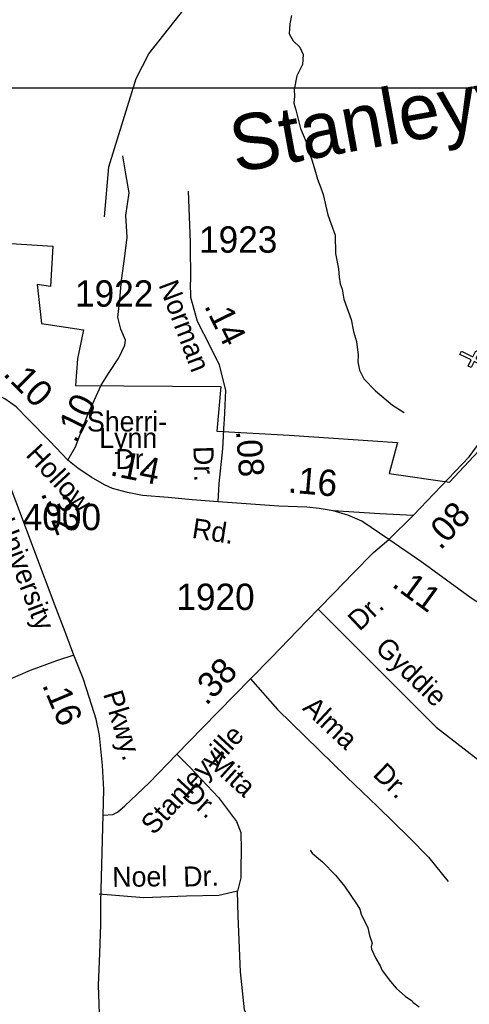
# Model space of a CAD drawing. Extents: x 1547597 to 1699558, y 810033 to 920809.
# Drawn here: x 1622289 to 1624425, y 891858 to 896535 of the extents above; entities that cross this region are included whole.
import ezdxf

# ---------------------------------------------------------------- set-up
doc = ezdxf.new("R2010")
doc.units = 0
for name, color, linetype in [('Exist Boundary Political City Limit New', 7, 'Continuous'), ('Exist Civil Demographics City Label', 7, 'Continuous'), ('Exist Cultural Church CELL', 7, 'Continuous'), ('Exist Hydrographic Creek Single Shore', 7, 'Continuous'), ('Exist Hydrographic Misc Water Feature', 7, 'Continuous'), ('Exist Road Non-System Type 51', 7, 'Continuous'), ('Exist Road Non-System Type 51 Label', 7, 'Continuous'), ('Exist Road Primary NC Attributed', 7, 'Continuous'), ('Exist Road Primary NC Label', 7, 'Continuous'), ('Exist Road Primary NC Service Mileage Hundredths English Label', 7, 'Continuous'), ('Exist Road Secondary Mileage Hundredths English Label', 7, 'Continuous'), ('Exist Road Secondary Type 41 Attributed', 7, 'Continuous'), ('Exist Road Secondary Type 51 Attributed', 7, 'Continuous'), ('Exist Road Secondary Type 51 Label', 7, 'Continuous'), ('Exist Road Secondary Type 51 Number Label', 7, 'Continuous'), ('Map Preparation Boundary City Limit Buffer Line', 7, 'Continuous'), ('Prop DSN Text', 7, 'Continuous')]:
    doc.layers.add(name, color=color, linetype=linetype)

msp = doc.modelspace()

# ---------------------------------------------------------------- linework, layer by layer
at = {"layer": 'Exist Boundary Political City Limit New'}
msp.add_lwpolyline([(1618848.6, 895447.7), (1619751.1, 895595.5), (1619431.1, 895234.3), (1620300.8, 895447.7), (1620604.3, 895480.6), (1621104.8, 895521.6), (1621487.4, 895539.3), (1621979.6, 895424.3), (1622073.7, 895483.5), (1622446.3, 895458.9), (1622436.5, 895267.6), (1622372.7, 895277.4), (1622392.3, 895091), (1622593.3, 895061.6), (1622563.9, 894924.2), (1622554.1, 894796.7), (1623245.2, 894791.8), (1623225.6, 894580.9), (1623568.7, 894561.2), (1624083.4, 894526.9), (1624044.1, 894379.7), (1624330.9, 894337.9), (1624468.2, 894485.1)], dxfattribs=at)
at = {"layer": 'Exist Cultural Church CELL'}
msp.add_lwpolyline([(1624491.1, 894826.2), (1624516.5, 894877.2), (1624448.3, 894911.2), (1624434, 894882.6), (1624419.8, 894889.7), (1624434.1, 894918.4), (1624380.3, 894945.2), (1624387.4, 894959.6), (1624441.2, 894932.7), (1624455.5, 894961.3), (1624469.8, 894954.2), (1624455.5, 894925.6), (1624523.6, 894891.5), (1624549.5, 894943), (1624644.7, 894895.5), (1624586.3, 894778.6)], close=True, dxfattribs=at)
at = {"layer": 'Exist Hydrographic Creek Single Shore'}
msp.add_lwpolyline([(1622692.8, 895599.1), (1622712.8, 895835.1), (1622842.8, 896255.9), (1622902.9, 896372.9), (1623092.4, 896612.7), (1623412.9, 896801.6), (1623534.8, 896855.8), (1623604.9, 897113.6), (1623717.1, 897311.8), (1624149.6, 897470.5), (1624181.5, 897628.9)], dxfattribs=at)
at = {"layer": 'Exist Hydrographic Misc Water Feature'}
for points in [[(1623580.6, 896555.1), (1623571.9, 896515.3), (1623569.2, 896467.3), (1623588.7, 896435), (1623620.1, 896404.5), (1623635.6, 896370.2), (1623632.8, 896322.2), (1623606, 896268.7), (1623593, 896202.9), (1623594.4, 896170.9), (1623591.9, 896138.9), (1623601.4, 896106.8), (1623623.9, 896018.4), (1623652.7, 895946), (1623660.2, 895913.9), (1623675.6, 895873.6), (1623688.9, 895833.4), (1623704, 895777.1), (1623719.4, 895736.8), (1623730.9, 895704.6), (1623753.3, 895608.2), (1623766.6, 895568), (1623787.8, 895511.7), (1623790.3, 895423.7), (1623803.1, 895351.4), (1623806.5, 895311.4), (1623812, 895279.3), (1623821.6, 895255.1), (1623828.9, 895207.1), (1623863.3, 895110.5), (1623874.4, 895054.3), (1623889.6, 895006), (1623896.5, 894941.9), (1623896, 894909.9), (1623903.4, 894869.8), (1623924.7, 894829.5), (1623979.8, 894772.6), (1624060.7, 894703.1), (1624116.1, 894668.3)], [(1623669, 892590), (1623678.8, 892575.8), (1623728.1, 892535), (1623789, 892472), (1623832.2, 892419.3), (1623892.7, 892330.2), (1623904.4, 892310), (1623912, 892285.9), (1623943, 892221.4), (1623950.4, 892185.2), (1623963.8, 892149), (1623959.5, 892133.1), (1623961.3, 892119.1), (1623980.6, 892074.8), (1624002, 892040.4), (1624011.7, 892018.2), (1624050.8, 891965.6), (1624078.3, 891935.1), (1624121.6, 891894.4), (1624153.3, 891873.8), (1624157.2, 891867.8), (1624186.8, 891845.3)]]:
    msp.add_lwpolyline(points, dxfattribs=at)
at = {"layer": 'Exist Road Non-System Type 51'}
for points in [[(1622759.9, 894927.9), (1622788.3, 894988.6), (1622791.4, 895012.9), (1622770.1, 895064.5), (1622754.9, 895122.3), (1622764, 895189.1), (1622773.2, 895295.4), (1622788.3, 895410.9), (1622800.5, 895502), (1622794.4, 895605.3), (1622809.6, 895711.7), (1622794.4, 895802.8), (1622779.2, 895887.9)], [(1623089.6, 895719.9), (1623098.8, 895477.8), (1623100.8, 895287.9)], [(1624157.9, 894180.3), (1624000, 894188), (1623779.1, 894201.2)], [(1623707.7, 893735.4), (1624267.3, 893173.6), (1624646.2, 892881.7)], [(1623386.5, 893404.6), (1623513.5, 893258.6), (1623843.7, 892936.8), (1623988.6, 892797.6), (1624140, 892650), (1624231.9, 892557), (1624324.6, 892441)], [(1623036, 893046.7), (1623098.7, 892982.5), (1623233.9, 892839.7), (1623319.2, 892726.6), (1623340.5, 892673.3), (1623341.9, 892591.8), (1623339.2, 892501.1), (1623340.5, 892458.3), (1623324.8, 892394.6)], [(1623324.8, 892394.6), (1623236.1, 892375.2), (1623082.2, 892370.9), (1622879, 892363.6), (1622667.2, 892381.3)], [(1623566.7, 891569.1), (1623518.5, 891630.3), (1623480.9, 891682.9), (1623420.8, 891728), (1623383.3, 891777.6), (1623357.7, 891831.8), (1623338.2, 892012.2), (1623327.8, 892275.8), (1623324.8, 892394.6)]]:
    msp.add_lwpolyline(points, dxfattribs=at)
at = {"layer": 'Exist Road Primary NC Attributed'}
for points in [[(1622518.5, 894443.2), (1622432.1, 894532.4), (1622328.2, 894638.9), (1622272, 894695.1), (1622219.6, 894733.2), (1622163.4, 894761.9), (1622126.5, 894770.1)], [(1623232.4, 894244.7), (1623109.4, 894254.1), (1622995.1, 894264.7), (1622872.4, 894275.2), (1622802, 894289.5), (1622730.5, 894308.3), (1622693, 894324.8), (1622629, 894361.4), (1622566.3, 894404.9), (1622518.5, 894443.2)], [(1624042.7, 894065.6), (1623914.5, 894152.4), (1623848.3, 894181.2), (1623779.1, 894201.2), (1623712.1, 894213.4), (1623652.9, 894218.6), (1623520.1, 894224.7), (1623232.4, 894244.7)], [(1624534.6, 893722.2), (1624433.3, 893787.3), (1624199.4, 893957.8), (1624042.7, 894065.6)]]:
    msp.add_lwpolyline(points, dxfattribs=at)
at = {"layer": 'Exist Road Secondary Type 41 Attributed'}
msp.add_lwpolyline([(1622518.5, 894443.2), (1622554.7, 894506.4), (1622613.5, 894660.1), (1622677, 894798.1), (1622710.5, 894853.4), (1622759.9, 894927.9)], dxfattribs=at)
at = {"layer": 'Exist Road Secondary Type 51 Attributed'}
for points in [[(1624042.7, 894065.6), (1624157.9, 894180.3), (1624425.2, 894459), (1624529.5, 894601), (1624658.9, 894801.4), (1624800.7, 895060.3), (1624950.9, 895310.9), (1625122, 895574), (1625251.4, 895778.6), (1625327.4, 895887.6)], [(1623232.4, 894244.7), (1623237.6, 894330.9), (1623254, 894496.3), (1623261.3, 894618.2), (1623262.1, 894634.5), (1623269.1, 894774.1), (1623251.9, 894844.3), (1623238.3, 894894.4), (1623195.4, 894981), (1623134.6, 895101.5), (1623101.9, 895215.8), (1623100.8, 895287.9)], [(1622547.2, 893515.6), (1622505.4, 893627.4), (1622463.2, 893738.4), (1622357.2, 894020.1), (1622292.7, 894189), (1622253.1, 894293.9), (1622190.9, 894472.8), (1622155.7, 894596.2), (1622147, 894647.7), (1622126.5, 894770.1)], [(1622686.7, 892755.5), (1622731.1, 892759), (1622753.7, 892769.9), (1622788.6, 892799.9), (1622904.6, 892910), (1623036, 893046.7), (1623157.5, 893171.2), (1623231.5, 893247.8), (1623386.5, 893404.6), (1623484.9, 893505.6), (1623609.4, 893632.7), (1623707.7, 893735.4), (1623782.6, 893812), (1623874, 893906), (1623969.8, 894003.6), (1624042.7, 894065.6)], [(1622547.2, 893515.6), (1622464.7, 893489), (1622338.9, 893443.3), (1622161.7, 893366.9), (1622014.7, 893310.7), (1621805.9, 893235.1), (1621677.6, 893179.1), (1621515.6, 893097), (1621408.3, 893036.4), (1621323.7, 892979.4), (1621093, 892857), (1620924.3, 892760), (1620644.6, 892606.8), (1620414.7, 892521), (1620244.7, 892466.9), (1620133, 892438), (1620018.9, 892406.8), (1619925.2, 892381.7)], [(1622686.7, 892755.5), (1622688.8, 892878), (1622682.8, 892992.7), (1622676.7, 893055.9), (1622668.5, 893135.3), (1622652.3, 893212.1), (1622621.6, 893311.8), (1622590.7, 893405), (1622547.2, 893515.6)], [(1623157.5, 890273.8), (1623118.1, 890369.1), (1623082, 890463.1), (1623045.8, 890585.5), (1622994, 890735.2), (1622966.2, 890815.7), (1622859.2, 891107.9), (1622794.2, 891307.6), (1622729.8, 891491.8), (1622692.1, 891645.9), (1622680.4, 891722.9), (1622669.1, 891812.2), (1622666.7, 891860.5), (1622663.2, 891947.1), (1622670.2, 892100.4), (1622675.6, 892237.5), (1622674.5, 892342.4), (1622686.7, 892755.5)]]:
    msp.add_lwpolyline(points, dxfattribs=at)
at = {"layer": 'Map Preparation Boundary City Limit Buffer Line'}
msp.add_lwpolyline([(1618848.6, 895447.7), (1619751.1, 895595.5), (1619431.1, 895234.3), (1620300.8, 895447.7), (1620604.3, 895480.6), (1621104.8, 895521.6), (1621487.4, 895539.3), (1621979.6, 895424.3), (1622073.7, 895483.5), (1622446.3, 895458.9), (1622436.5, 895267.6), (1622372.7, 895277.4), (1622392.3, 895091), (1622593.3, 895061.6), (1622563.9, 894924.2), (1622554.1, 894796.7), (1623245.2, 894791.8), (1623225.6, 894580.9), (1623568.7, 894561.2), (1624083.4, 894526.9), (1624044.1, 894379.7), (1624330.9, 894337.9), (1624468.2, 894485.1)], dxfattribs=at)
at = {"layer": 'Prop DSN Text'}
msp.add_lwpolyline([(1626611.4, 896210.8), (1626611.4, 882941.2), (1617615.4, 882941.2), (1617615.4, 896210.8)], close=True, dxfattribs=at)

# ---------------------------------------------------------------- texts
at = {"layer": 'Exist Civil Demographics City Label'}
msp.add_text('Stanleyville', height=265, rotation=10.2599, dxfattribs=at).set_placement((1623315, 895807.7))
at = {"layer": 'Exist Road Non-System Type 51 Label'}
for s, rotation, p in [('Gyddie', 316.188, (1623972.6, 893542.6)), ('Alma', 316.8263, (1623628, 893259.9)), ('Mita', 317.8432, (1623178.4, 892997.8)), ('Dr.', 315.943, (1623962.4, 892945.4)), ('Dr.', 317.8432, (1623056.3, 892847.4)), ('Noel', 0.8499, (1622729.8, 892414.9)), ('Dr.', 1.5903, (1623067.4, 892416.7))]:
    msp.add_text(s, height=95, rotation=rotation, dxfattribs=at).set_placement(p)
at = {"layer": 'Exist Road Primary NC Label'}
for s, rotation, p in [('Hollow', 312.8173, (1622314, 894464.8)), ('Rd.', 351.1507, (1623103.9, 894074.1))]:
    msp.add_text(s, height=95, rotation=rotation, dxfattribs=at).set_placement(p)
at = {"layer": 'Exist Road Primary NC Service Mileage Hundredths English Label'}
for s, rotation, p in [('.10', 315, (1622205.6, 894848.7)), ('.14', 348.4827, (1622713.6, 894371.3)), ('.16', 354.9575, (1623560.7, 894289.5))]:
    msp.add_text(s, height=125, rotation=rotation, dxfattribs=at).set_placement(p)
at = {"layer": 'Exist Road Secondary Mileage Hundredths English Label'}
for s, rotation, p in [('.14', 296.3561, (1623163.9, 895175)), ('.10', 63.7711, (1622558, 894517.4)), ('.08', 274.3084, (1623316.3, 894581.5)), ('.32', 291.2516, (1622388.3, 894285.2)), ('.08', 47.4399, (1624287.9, 894011.4)), ('.11', 323.9152, (1624052.2, 893845.4)), ('.38', 45.558, (1623175.5, 893272.7)), ('.16', 292.8757, (1622394.5, 893374.7))]:
    msp.add_text(s, height=120, rotation=rotation, dxfattribs=at).set_placement(p)
at = {"layer": 'Exist Road Secondary Type 51 Label'}
for s, rotation, p in [('Norman', 290.7739, (1622947.9, 895275.3)), ('Dr.', 271.6769, (1623114.5, 894508.1)), ('University', 290.8218, (1622172.2, 894146.9)), ('Dr.', 43.5183, (1623904, 893626.8)), ('Pkwy.', 286.8167, (1622684.6, 893332.4)), ('Stanleyville', 47.3677, (1622926.2, 892657.9))]:
    msp.add_text(s, height=95, rotation=rotation, dxfattribs=at).set_placement(p)
for s, p in [('Sherri-', (1622608.8, 894578.8)), ('Lynn', (1622667.3, 894500.3)), ('Dr.', (1622744, 894400.5))]:
    msp.add_text(s, height=95, dxfattribs=at).set_placement(p)
at = {"layer": 'Exist Road Secondary Type 51 Number Label'}
for s, p in [('1923', (1623141.5, 895428)), ('1922', (1622552.4, 895171.7)), ('4000', (1622303.9, 894110)), ('1920', (1623033.7, 893730.9))]:
    msp.add_text(s, height=125, dxfattribs=at).set_placement(p)

doc.saveas('drawing.dxf')
